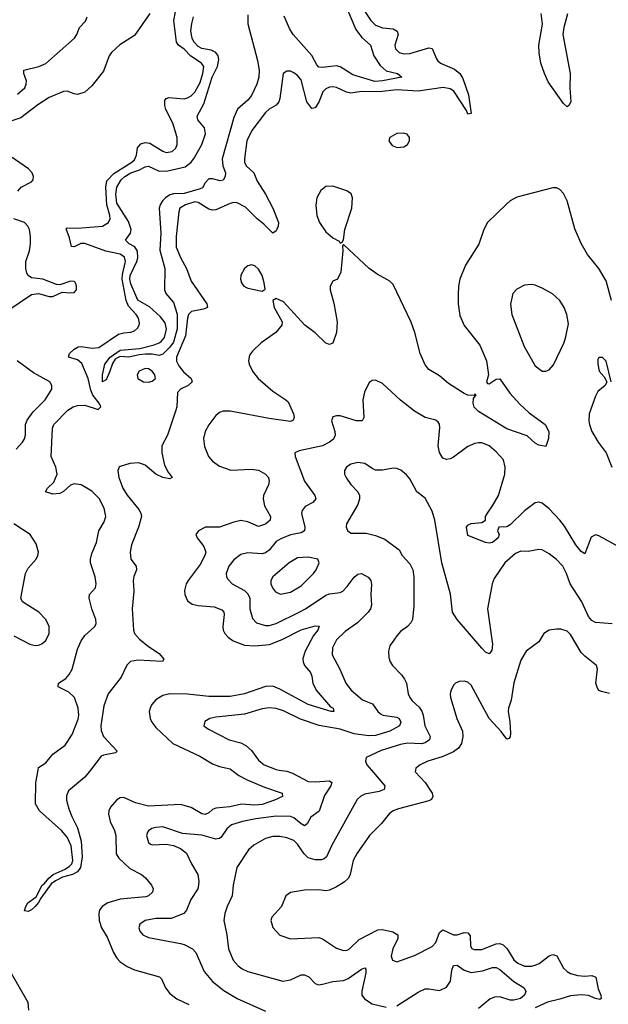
# Model space of a CAD drawing. Header units: inches. Extents: x 1843162 to 1959474, y 907081 to 1016326.
# Tile 454 of 656: x 1901523 to 1904843, y 978678 to 984234. Entities that reach past the tile are written whole.
import ezdxf

# ---------------------------------------------------------------- set-up
doc = ezdxf.new("R2010")
doc.units = ezdxf.units.IN
doc.header["$MEASUREMENT"] = 0
doc.layers.add('B9907', color=7, linetype='Continuous')
doc.layers.add('B9908', color=7, linetype='Continuous')

msp = doc.modelspace()

# ---------------------------------------------------------------- linework, layer by layer
at = {"layer": 'B9907', "color": 5}
for points, elevation in [([(1901921.9, 980000), (1901890, 979959.2), (1901797.8, 979882.2), (1901786.6, 979853.4), (1901787.1, 979830), (1901800.8, 979780.8), (1901817.4, 979737.4), (1901850, 979674.4), (1901870, 979599.3), (1901875.4, 979510), (1901865.7, 979450), (1901850, 979424.6), (1901821.6, 979410), (1901765.4, 979394.6), (1901724.8, 979375.2), (1901701.5, 979358.5), (1901642.5, 979277.5), (1901630, 979251.8), (1901610.2, 979230), (1901590, 979211.1), (1901570, 979201), (1901550, 979206), (1901557.3, 979230), (1901569.8, 979250), (1901615.1, 979284.9), (1901649.8, 979350), (1901662, 979358), (1901688.1, 979390), (1901711.8, 979410), (1901779.4, 979440.6), (1901803.2, 979456.8), (1901817.2, 979470), (1901823.2, 979490), (1901812.7, 979572.7), (1901790, 979620.5), (1901759.6, 979659.6), (1901634.5, 979770), (1901611.8, 979810), (1901613.5, 979930), (1901627.1, 980000)], 480), ([(1902719.5, 980000), (1902758.5, 979970), (1902805.5, 979945.5), (1902903.6, 979903.6), (1903003.1, 979870), (1903004.9, 979850), (1902960.9, 979830), (1902890, 979806.2), (1902850, 979802.2), (1902773.3, 979806.7), (1902707.6, 979792.4), (1902630, 979785), (1902610, 979776.3), (1902590, 979757.5), (1902570, 979749.4), (1902550, 979753.6), (1902490, 979787.7), (1902430, 979804.9), (1902250, 979796.7), (1902175.6, 979815.6), (1902110, 979844.8), (1902090, 979843.9), (1902070, 979832.1), (1902034.7, 979790), (1902026.5, 979770), (1902024.7, 979750), (1902033.2, 979710), (1902058.4, 979658.4), (1902066.2, 979630), (1902067.1, 979527.1), (1902082, 979502), (1902144.8, 979444.8), (1902209.5, 979409.5), (1902232, 979392), (1902266.7, 979350), (1902276, 979330), (1902272.9, 979310), (1902250.3, 979290), (1902235.3, 979284.7), (1902088.9, 979271.1), (1902020.3, 979250), (1901988.9, 979230), (1901974, 979210), (1901969.2, 979190), (1901971.1, 979150), (1901984.5, 979110), (1902017.1, 979057.1), (1902052.2, 978970), (1902070, 978938.7), (1902090, 978917.4), (1902130, 978890.3), (1902170, 978872.3), (1902312.4, 978832.4), (1902322.5, 978822.5), (1902345.3, 978770), (1902370, 978738.7), (1902410, 978707.9), (1902476.7, 978676.7)], 520), ([(1902987, 980000), (1903030, 979992.9), (1903062.2, 979982.2), (1903150, 979936), (1903190, 979932.4), (1903270, 979939.6), (1903283.1, 979930), (1903277.6, 979910), (1903243, 979857), (1903211.5, 979768.5), (1903165.4, 979734.6), (1903143.8, 979696.2), (1903130, 979685), (1903110, 979695.8), (1903070, 979729.3), (1903050, 979738.4), (1902970, 979739.2), (1902855.4, 979724.6), (1902780.5, 979710), (1902718, 979690), (1902691.7, 979668.3), (1902659.3, 979620.7), (1902650, 979612.7), (1902630, 979609.8), (1902550, 979631.6), (1902441.8, 979641.8), (1902330, 979678.7), (1902290, 979676.4), (1902267.7, 979670), (1902250, 979657.6), (1902243.1, 979650), (1902238.7, 979630), (1902250, 979590.8), (1902261.7, 979581.7), (1902270, 979577.1), (1902350, 979581.7), (1902390, 979573.7), (1902430, 979557.6), (1902463.1, 979530), (1902491.6, 979470), (1902527.3, 979410), (1902533.5, 979370), (1902531.9, 979350), (1902527.2, 979330), (1902489.1, 979270), (1902464.2, 979210), (1902449.4, 979190.6), (1902377.3, 979162.7), (1902290, 979161.4), (1902230.6, 979150), (1902201.3, 979130), (1902195.3, 979110), (1902200.3, 979090), (1902217.1, 979070), (1902250, 979054.7), (1902430, 979021.6), (1902450, 979015.9), (1902497, 978990), (1902515.6, 978970), (1902563.5, 978863.5), (1902610, 978806.9), (1902675.2, 978755.2), (1902750, 978711.1), (1902910, 978639.7)], 540), ([(1903506.6, 980000), (1903582.7, 979910), (1903579.5, 979890), (1903550, 979878.3), (1903470, 979863.5), (1903447.7, 979852.3), (1903426.4, 979833.6), (1903283.3, 979576.8), (1903252.6, 979510), (1903240.3, 979499.7), (1903226.1, 979493.9), (1903190, 979493.3), (1903150, 979504.4), (1903127.1, 979527.1), (1903090, 979581.8), (1903070, 979601.5), (1903030, 979617.3), (1902990, 979625.2), (1902950, 979624.2), (1902910, 979613.2), (1902844, 979576), (1902812.9, 979550), (1902747.7, 979450), (1902726.9, 979350), (1902721.8, 979290), (1902692.7, 979230), (1902679.6, 979190), (1902675.2, 979150), (1902691.9, 979070), (1902700.2, 978990), (1902727.6, 978927.6), (1902755.1, 978895.1), (1902777.3, 978877.3), (1902810, 978862.9), (1903007.7, 978807.7), (1903050, 978815.9), (1903110, 978843.8), (1903130, 978844.1), (1903153.6, 978833.6), (1903190, 978794.4), (1903208.5, 978788.5), (1903230, 978790.7), (1903290, 978806.5), (1903350, 978812.5), (1903376, 978824), (1903450, 978875.5), (1903470, 978884.4), (1903475.3, 978875.3), (1903475.7, 978855.7), (1903452.5, 978752.5), (1903453.4, 978730), (1903468.2, 978708.2), (1903510, 978681.1), (1903590, 978660.8)], 560), ([(1903755.8, 980000), (1903754, 979990), (1903809.1, 979929.1), (1903848.4, 979870), (1903853.4, 979850), (1903845.5, 979834.5), (1903830, 979825.5), (1903658.8, 979781.2), (1903630, 979769.8), (1903607.6, 979752.4), (1903562.6, 979697.4), (1903496.1, 979630), (1903425.6, 979530), (1903404.1, 979490), (1903387.6, 979410), (1903377, 979390), (1903352.5, 979367.5), (1903310, 979340.4), (1903270, 979322), (1903250, 979318.9), (1903210, 979324.2), (1903130, 979321.6), (1903050, 979309.4), (1903024, 979290), (1902999.1, 979230), (1902945.5, 979170), (1902939.3, 979150), (1902950, 979111.3), (1902990, 979067.7), (1903050, 979048.2), (1903210, 979055.3), (1903230, 979046.7), (1903310, 978994), (1903350, 978981.7), (1903370, 978982.6), (1903383.7, 978990), (1903436.8, 979043.2), (1903542.4, 979097.6), (1903570, 979100.1), (1903627.7, 979087.7), (1903654.9, 979070), (1903656.5, 979050), (1903628, 978990), (1903618.6, 978950), (1903626.1, 978926.1), (1903650, 978918), (1903750, 978953.6), (1903850, 979004.7), (1903870, 979027.2), (1903890, 979083.1), (1903910, 979098.4), (1903970, 979069.1), (1903990, 979070.1), (1904030, 979082.3), (1904050, 979081.8), (1904063.7, 979063.7), (1904065.6, 979005.6), (1904072.5, 978992.5), (1904086.8, 978986.8), (1904130, 978986.3), (1904210, 979018.9), (1904230, 979020.4), (1904250, 979013), (1904271.7, 978991.7), (1904310, 978928.8), (1904332.6, 978910), (1904370, 978893.6), (1904410, 978892.5), (1904430, 978898.2), (1904451.9, 978908.1), (1904510, 978951.2), (1904530, 978959), (1904551.7, 978951.7), (1904590, 978881.5), (1904610, 978862.7), (1904630, 978851.8), (1904670, 978840.9), (1904710, 978837.3), (1904750, 978839.8), (1904771.6, 978831.6), (1904784.9, 978764.9), (1904800.1, 978730), (1904802, 978710), (1904795.3, 978704.7), (1904770.2, 978709.8), (1904730, 978728.3), (1904691.8, 978731.8), (1904630, 978726.4), (1904570, 978706.4), (1904499.3, 978690), (1904430, 978658.6)], 580), ([(1901574.4, 978645.6), (1901570, 978687.8), (1901470, 978865.7)], 520), ([(1903650, 978668.9), (1903770, 978746.7), (1903810, 978764.9), (1903830, 978766), (1903890, 978756.5), (1903930, 978774.7), (1903952.4, 978807.6), (1903960.6, 978870), (1903970, 978897.6), (1903990, 978899.2), (1904029.6, 978869.6), (1904070, 978858), (1904133.1, 978866.8), (1904190, 978885), (1904210, 978884.6), (1904230, 978874.6), (1904310, 978807), (1904367.7, 978770), (1904378.4, 978750), (1904370.9, 978730), (1904347.7, 978710), (1904310, 978700.7), (1904290, 978701.2), (1904230, 978720.2), (1904201.5, 978718.5), (1904173.8, 978706.2), (1904110, 978654.4)], 560)]:
    msp.add_lwpolyline(points, dxfattribs=dict(at, elevation=elevation))
at = {"layer": 'B9908', "color": 5}
for points, elevation in [([(1902257.9, 984270), (1902170, 984146), (1902087.1, 984092.9), (1902041.1, 984050), (1902027.8, 984030), (1901995.9, 983944.1), (1901930, 983861.4), (1901890, 983825.8), (1901850, 983813), (1901830, 983815.8), (1901790, 983830.8), (1901770, 983829.5), (1901690, 983795.7), (1901625.9, 983754.1), (1901530, 983681.3), (1901401.6, 983638.4)], 480), ([(1901627.1, 980000), (1901630, 980015), (1901670, 980040.9), (1901710, 980088.6), (1901780.3, 980139.7), (1901819.2, 980200.8), (1901853.8, 980286.2), (1901857.2, 980310), (1901853.6, 980350), (1901831.4, 980410), (1901799.7, 980439.7), (1901740.5, 980470), (1901742, 980490), (1901782.6, 980517.4), (1901801.8, 980538.2), (1901818.6, 980570), (1901850, 980682), (1901869, 980730), (1901890, 980759), (1901947.6, 980810), (1901953.7, 980826.3), (1901953.3, 980850), (1901930.5, 980910), (1901914.6, 980970), (1901916.4, 980990), (1901950, 981029), (1901954.2, 981050), (1901949, 981090), (1901922.2, 981170), (1901921.8, 981190), (1901930, 981222.2), (1901955.4, 981284.6), (1901970, 981350), (1901999.7, 981400.3), (1902008.6, 981430), (1901998.7, 981478.7), (1901971.7, 981531.7), (1901930, 981573.1), (1901870, 981609.9), (1901830, 981614.4), (1901810, 981608.4), (1901770, 981570.9), (1901750, 981560.3), (1901710, 981557.3), (1901667.8, 981570), (1901679.8, 981590), (1901715.2, 981624.8), (1901733.7, 981670), (1901727.2, 981710), (1901700.8, 981770), (1901708, 981930), (1901715.7, 981950), (1901794.4, 982030), (1901825, 982050), (1901850, 982057), (1901890, 982058.9), (1901966, 982034), (1901980.4, 982050), (1901970.7, 982070), (1901935.7, 982115.7), (1901924.1, 982144.1), (1901908.9, 982210), (1901874, 982294), (1901850, 982315.8), (1901797.6, 982330), (1901803.9, 982350), (1901830, 982374.4), (1901852.6, 982387.4), (1901870, 982389.2), (1901930, 982380.1), (1901970, 982385.2), (1902080.6, 982459.4), (1902110, 982467.9), (1902150, 982471), (1902170, 982479.2), (1902187, 982493), (1902196.8, 982510), (1902198.1, 982521.8), (1902192.6, 982550), (1902180.2, 982570), (1902137.1, 982617.1), (1902123.2, 982650), (1902101, 982770), (1902103.1, 982796.9), (1902120.5, 982870), (1902113.6, 982893.6), (1902090, 982912.1), (1902008.4, 982928.4), (1901890, 982970.9), (1901868.8, 982971.2), (1901830, 982952.7), (1901814.5, 982954.5), (1901803.9, 983003.9), (1901785.5, 983054.5), (1901790, 983059.6), (1901850, 983058.3), (1901990, 983068.5), (1902023.7, 983090), (1902033.4, 983110), (1902031.8, 983130), (1902013.7, 983190), (1902008.3, 983290), (1902015.2, 983324.8), (1902054.3, 983365.7), (1902156.2, 983430), (1902170, 983443.8), (1902182.4, 983470), (1902188.2, 983511.8), (1902206.5, 983533.5), (1902230, 983541.6), (1902257.6, 983537.6), (1902330, 983492.2), (1902350, 983485.2), (1902382.9, 983490), (1902403.5, 983510), (1902410.8, 983530), (1902410.8, 983570), (1902387.2, 983650), (1902346.7, 983726.7), (1902341.2, 983750), (1902342.4, 983777.6), (1902349.4, 983790.6), (1902364.9, 983795.1), (1902450, 983788.5), (1902470, 983792.6), (1902490, 983804.1), (1902510, 983826), (1902540, 983880), (1902555.6, 983930), (1902561.1, 983970), (1902548.4, 983990), (1902489, 984029), (1902450, 984068), (1902418.6, 984090), (1902407, 984107), (1902391.9, 984230), (1902401.4, 984278.6)], 480), ([(1903470, 984280.2), (1903503, 984230), (1903530, 984204.5), (1903570, 984189.1), (1903630, 984182.4), (1903652.4, 984170), (1903656.8, 984150), (1903638.9, 984090), (1903642.4, 984070), (1903663.1, 984050), (1903690, 984042.7), (1903724.2, 984044.2), (1903830, 984075), (1903850, 984072.4), (1903872.8, 984012.8), (1903881.8, 984001.8), (1903896.9, 983990), (1903974.8, 983954.8), (1904005.5, 983930), (1904022.8, 983902.8), (1904053.3, 983810), (1904070, 983706), (1904050, 983700.9), (1904042.6, 983722.6), (1903971, 983831), (1903950, 983844.9), (1903911.7, 983851.7), (1903770, 983831.5), (1903650, 983838.4), (1903550, 983826.4), (1903450.1, 983829.9), (1903390, 983819.9), (1903365.7, 983825.7), (1903310, 983851.9), (1903290, 983855.9), (1903270, 983853.3), (1903250, 983844.2), (1903232.1, 983827.9), (1903210, 983769.7), (1903190, 983736.9), (1903170, 983733.3), (1903141.7, 983770), (1903110, 983895.1), (1903090, 983920.3), (1903070, 983934.6), (1903050, 983943.5), (1903030, 983944.4), (1903009, 983930), (1902990.2, 983790), (1902984, 983770), (1902968.6, 983751.4), (1902930, 983729.8), (1902910.1, 983709.9), (1902831.8, 983610), (1902804, 983550), (1902790.2, 983450), (1902791.1, 983430), (1902799.7, 983410), (1902844.3, 983370), (1902863.1, 983323.1), (1902910.1, 983250), (1902950, 983171.4), (1902982.1, 983090), (1902980.1, 983070), (1902970, 983043.1), (1902950, 983028.9), (1902900.6, 983080.6), (1902862.4, 983110), (1902796.2, 983176.2), (1902750, 983200.7), (1902730, 983202.2), (1902710, 983197.5), (1902630, 983162), (1902610, 983159.5), (1902590, 983165.2), (1902530, 983202.8), (1902510, 983206), (1902458, 983190), (1902426.7, 983170), (1902419.8, 983150), (1902404.8, 983010), (1902406.2, 982950), (1902430, 982891.7), (1902463.2, 982830), (1902490, 982759.5), (1902579, 982630), (1902582.6, 982610), (1902559.3, 982600.7), (1902492.3, 982587.7), (1902475.8, 982570), (1902469.2, 982550.8), (1902457.6, 982450), (1902407.3, 982330), (1902408.3, 982308.3), (1902420.4, 982280.4), (1902447.1, 982247.1), (1902489.2, 982210), (1902496, 982190), (1902472.6, 982170), (1902430.1, 982149.9), (1902412.5, 982130), (1902408.5, 982050), (1902403.4, 982030), (1902357.2, 981890), (1902325.4, 981830), (1902323.8, 981790), (1902340, 981720), (1902360.2, 981680.2), (1902383, 981650), (1902370, 981643.9), (1902330, 981649.9), (1902290, 981670.5), (1902230, 981721.2), (1902194.1, 981734.1), (1902144.9, 981730), (1902090, 981712.8), (1902084.4, 981710), (1902076.5, 981690), (1902081.6, 981650), (1902104.8, 981590), (1902130, 981550.2), (1902195.3, 981470), (1902206.4, 981450), (1902210.1, 981430), (1902194, 981370), (1902153.8, 981270), (1902146.9, 981230), (1902149.6, 981189.6), (1902180.2, 981150), (1902182.7, 981130), (1902167.3, 981092.7), (1902163.8, 981070), (1902166, 981010), (1902157.9, 980910), (1902164.2, 980790), (1902171, 980770), (1902198.1, 980738.1), (1902250, 980697.4), (1902310, 980658.5), (1902335.1, 980624.9), (1902327.9, 980612.1), (1902190, 980620.4), (1902147.4, 980612.6), (1902127.5, 980592.5), (1902096.3, 980523.7), (1902021.8, 980430), (1901998.3, 980361.7), (1901980.9, 980250), (1901982.1, 980222.1), (1901994.9, 980190), (1902072.7, 980107.3), (1902062.8, 980097.2), (1901995.9, 980084.1), (1901982.5, 980077.5), (1901921.9, 980000)], 480), ([(1902810, 984262), (1902810, 984212), (1902863.3, 984003.3), (1902873.3, 983950), (1902872.5, 983910), (1902860.5, 983870), (1902830, 983807.3), (1902810, 983780.3), (1902751.2, 983728.8), (1902730, 983683), (1902665.4, 983450), (1902668.7, 983410), (1902684.1, 983370), (1902682.6, 983350), (1902670, 983329.3), (1902654, 983326), (1902610, 983335.8), (1902590, 983335.8), (1902570, 983314.5), (1902554.6, 983285.4), (1902541, 983279), (1902450, 983254.1), (1902390, 983252.3), (1902370, 983245.8), (1902345.5, 983230), (1902328.6, 983211.4), (1902315.6, 983190), (1902310.5, 983170), (1902318.6, 983030), (1902314.1, 982934.1), (1902342.2, 982830), (1902339.7, 982710), (1902347.9, 982690), (1902390, 982638), (1902411.9, 982571.9), (1902412, 982490), (1902390, 982414.8), (1902370, 982387.2), (1902330, 982346.2), (1902310, 982338.5), (1902270, 982347), (1902232.4, 982347.6), (1902196, 982344), (1902138, 982330), (1902090, 982333), (1902073.8, 982326.2), (1902061.3, 982318.7), (1902046, 982294), (1902030, 982244.5), (1902010, 982202.4), (1901989.8, 982189.8), (1901989.3, 982230.7), (1902002.8, 982290), (1902033.6, 982330), (1902090, 982370.1), (1902201.2, 982378.8), (1902280.9, 982399.1), (1902309.3, 982410.7), (1902321.5, 982418.5), (1902339.4, 982440.6), (1902351.5, 982488.5), (1902343.4, 982523.4), (1902318, 982558), (1902254.8, 982614.8), (1902190, 982652.4), (1902150, 982743.7), (1902144.5, 982770), (1902145.9, 982790), (1902184, 982870), (1902189.6, 982890), (1902188.3, 982928.3), (1902172.8, 982952.8), (1902140.5, 982970), (1902118.9, 982990), (1902147.2, 983030), (1902151.6, 983050), (1902136.5, 983096.5), (1902070, 983198.9), (1902065.1, 983250), (1902071.1, 983290), (1902095.5, 983330), (1902115.4, 983350), (1902149.2, 983370), (1902194.9, 983385.1), (1902230, 983403.5), (1902250, 983407.7), (1902310, 983379.1), (1902359, 983381), (1902456.1, 983403.9), (1902489.9, 983430), (1902507.1, 983452.9), (1902549.9, 983530), (1902571.5, 983590), (1902565.1, 983625.1), (1902528.1, 983670), (1902524.5, 983690), (1902560.9, 983759.1), (1902607.9, 983910), (1902637.8, 983970), (1902645.4, 984010), (1902641.9, 984030), (1902629, 984050), (1902602.7, 984062.7), (1902550, 984072.1), (1902530, 984082.7), (1902504.5, 984110), (1902495, 984130), (1902488.7, 984170), (1902493, 984213), (1902502.7, 984250)], 460), ([(1903372.2, 984290), (1903419.2, 984179.2), (1903453.1, 984133.1), (1903501.7, 984090), (1903519.8, 984030), (1903556.1, 983976.1), (1903590, 983946.1), (1903653.4, 983930), (1903678, 983910), (1903570, 983888.8), (1903526.1, 983886.1), (1903402.7, 983922.7), (1903330, 983968.4), (1903310, 983974.3), (1903230, 983965.5), (1903210, 983967.2), (1903198.8, 983978.8), (1903170, 984031.9), (1903064.8, 984150), (1903044.6, 984184.6), (1903014.9, 984254.9)], 460), ([(1904613.4, 984266.6), (1904592.5, 984190), (1904586.7, 984150), (1904627.9, 983930), (1904625.7, 983850), (1904632.2, 983770), (1904620.7, 983750), (1904610, 983742), (1904590, 983761.2), (1904504.2, 983884.2), (1904482, 983930), (1904462.7, 983990), (1904452.9, 984047.1), (1904450.8, 984090.8), (1904471.3, 984208.6), (1904464, 984270)], 480), ([(1901510, 983813.4), (1901552.3, 983850), (1901560.4, 983870), (1901560.9, 983890), (1901547.3, 983930), (1901545.6, 983950), (1901630.5, 983969.5), (1901670, 983987.5), (1901831.6, 984130), (1901845, 984150), (1901859.8, 984190), (1901894.4, 984225.6), (1901904, 984250)], 480), ([(1901512.4, 983267.6), (1901530.7, 983289.3), (1901590, 983319.5), (1901599.1, 983330), (1901601, 983350), (1901593.3, 983370), (1901573.2, 983393.2), (1901450, 983478)], 520), ([(1904860.2, 982650), (1904830, 982760.5), (1904790, 982829.7), (1904726, 982910), (1904690.5, 982970.5), (1904654.6, 983054.6), (1904610, 983212.3), (1904590, 983254.5), (1904570, 983276.2), (1904550, 983285.1), (1904530, 983285.1), (1904327, 983233), (1904290, 983212.8), (1904270, 983195.8), (1904161.3, 983090), (1904140.2, 983050), (1904113, 982967), (1904036.9, 982850), (1904005.2, 982770), (1903997.6, 982730), (1903995.5, 982684.5), (1903996.5, 982630), (1904005.9, 982565.9), (1904030, 982508.7), (1904117.6, 982397.6), (1904155.3, 982310), (1904166.3, 982230), (1904154.9, 982190), (1904160.6, 982180.6), (1904170, 982180.3), (1904210, 982206.4), (1904230, 982207.1), (1904287.7, 982127.7), (1904344.2, 982064.2), (1904396.6, 982016.6), (1904486, 981950), (1904507.3, 981910), (1904504.7, 981870), (1904490, 981826), (1904450, 981834), (1904430, 981844.5), (1904385.5, 981885.5), (1904270, 981924.6), (1904110, 982022.8), (1904087, 982047), (1904080.2, 982070), (1904082.9, 982097.1), (1904098, 982118), (1904090, 982122), (1904085.8, 982114.2), (1904050, 982115.2), (1904030, 982124), (1903941.7, 982181.7), (1903890, 982225.3), (1903830, 982259.7), (1903810, 982286.3), (1903781.1, 982350), (1903750.9, 982469.1), (1903730, 982527.6), (1903630, 982739.6), (1903610, 982758.4), (1903538.3, 982798.3), (1903493.2, 982830), (1903350, 982966), (1903343.6, 982956.4), (1903346, 982930), (1903334, 982810), (1903314.8, 982770), (1903290, 982758), (1903274.4, 982730), (1903274.6, 982710), (1903294.1, 982634.1), (1903313.4, 982530), (1903309.3, 982470), (1903290, 982409.6), (1903270, 982401.7), (1903250, 982409.8), (1903190, 982467.1), (1903130.3, 982510.3), (1903010, 982641.5), (1902970, 982661.6), (1902950.7, 982650), (1902959, 982610), (1903003.6, 982530), (1903001.3, 982510), (1902968.4, 982470), (1902884.7, 982410), (1902835.5, 982364.5), (1902818.4, 982341.6), (1902813.4, 982310), (1902817.8, 982290), (1902836.8, 982250), (1902868.4, 982210), (1902950, 982138.5), (1903024.9, 982090), (1903037.4, 982077.4), (1903067.2, 982010), (1903071.2, 981990), (1903065.4, 981974.6), (1903050, 981966.3), (1902930, 981983), (1902710, 982024.5), (1902670, 982025.2), (1902650, 982017.3), (1902630, 981999.8), (1902590, 981948.2), (1902569.1, 981910), (1902559.9, 981870), (1902565.3, 981825.3), (1902587, 981770), (1902610, 981743.8), (1902650, 981715.2), (1902713.1, 981693.1), (1902830, 981697), (1902870, 981692.5), (1902909, 981670), (1902926.3, 981650), (1902930.4, 981630), (1902926.7, 981610), (1902898.2, 981550), (1902895.4, 981530), (1902904.6, 981490), (1902936.9, 981430), (1902934.9, 981410), (1902910, 981388.2), (1902870, 981374), (1902810, 981400.6), (1902770, 981407.4), (1902730, 981399.4), (1902650, 981371.3), (1902570.2, 981369.8), (1902530.6, 981350), (1902517.3, 981330), (1902524, 981310), (1902561.2, 981261.2), (1902572.2, 981230), (1902567.2, 981210), (1902540.1, 981159.9), (1902472.4, 981070), (1902462.4, 981050), (1902452.8, 981012.8), (1902453.8, 980990), (1902470, 980954.4), (1902495.6, 980935.6), (1902528.7, 980928.7), (1902620.7, 980920.7), (1902663.8, 980903.8), (1902675.2, 980890), (1902677.1, 980877.1), (1902669.4, 980809.4), (1902671, 980790), (1902679.7, 980770), (1902698, 980750), (1902727.7, 980730), (1902790, 980705.5), (1902850, 980701.6), (1902932.2, 980707.8), (1903004.2, 980735.8), (1903110, 980791.9), (1903190, 980813.2), (1903211.4, 980811.4), (1903203.6, 980790), (1903180.7, 980759.3), (1903133.1, 980670), (1903120.2, 980630), (1903121.5, 980610), (1903130.2, 980590), (1903163.2, 980550), (1903171, 980530), (1903176.8, 980490), (1903195.2, 980450), (1903276.8, 980356.8), (1903290.2, 980350), (1903295.5, 980330), (1903279, 980330), (1903150, 980370.4), (1902990, 980456.9), (1902950, 980473.2), (1902910, 980471.2), (1902790, 980429.4), (1902710, 980415.4), (1902590, 980414.6), (1902470, 980427.2), (1902370, 980430.4), (1902330, 980421), (1902290, 980396.1), (1902268.1, 980370), (1902258.6, 980350), (1902253.8, 980330), (1902259.7, 980290), (1902268.2, 980270), (1902290, 980240.9), (1902386.7, 980150), (1902538.3, 980078.3), (1902610, 980034.4), (1902650, 980019.8), (1902710, 980007.3), (1902719.5, 980000)], 520), ([(1901451.2, 982588.8), (1901590, 982683.9), (1901630, 982689.1), (1901690, 982672.4), (1901710, 982672.7), (1901763.3, 982696.7), (1901810, 982692.7), (1901830, 982695.5), (1901842.9, 982710), (1901844.2, 982730), (1901837.6, 982750), (1901830, 982756.3), (1901810, 982758.3), (1901750, 982737.6), (1901730, 982739.6), (1901654, 982770), (1901590, 982776.8), (1901570.9, 982790.9), (1901563.5, 982803.5), (1901557.6, 982830), (1901558.3, 982870), (1901577.6, 982930), (1901584.3, 982970), (1901584.8, 983010), (1901577.9, 983050), (1901569.1, 983070), (1901550, 983090.5), (1901490.9, 983110.9)], 520), ([(1901503.6, 981810), (1901539.8, 981850), (1901550.8, 981869.3), (1901555.2, 981890), (1901555.9, 981950), (1901565.3, 981974.7), (1901598.6, 982021.4), (1901666.9, 982090), (1901703.8, 982150), (1901705.1, 982170), (1901694, 982190), (1901600.6, 982240.6), (1901508.7, 982308.7)], 520), ([(1904858, 982190), (1904830, 982308), (1904810, 982328), (1904790, 982328), (1904782.8, 982317.2), (1904782.8, 982290), (1904791.3, 982250), (1904818.8, 982218.8), (1904834, 982190), (1904824.7, 982170), (1904784.5, 982135.5), (1904770.8, 982110), (1904735.5, 982010), (1904732.4, 981970), (1904735.8, 981950), (1904750, 981910.8), (1904784.9, 981850), (1904830, 981790.6), (1904862, 981710)], 540), ([(1904939.8, 981239.8), (1904790, 981322.5), (1904770, 981326.6), (1904746, 981314), (1904710, 981219.3), (1904690, 981233.3), (1904659.3, 981270), (1904596.1, 981376.1), (1904569.9, 981410), (1904510, 981474.9), (1904470, 981505.3), (1904450, 981511.3), (1904430, 981507), (1904370, 981462.9), (1904290, 981383.1), (1904270, 981372.3), (1904224.7, 981370), (1904218, 981350), (1904226.7, 981330), (1904222.2, 981310), (1904190, 981284), (1904170, 981280.4), (1904150, 981284.2), (1904050, 981324), (1904042.2, 981370), (1904050, 981380.9), (1904070, 981391.7), (1904130, 981397.4), (1904149.6, 981410), (1904150.8, 981430), (1904160.8, 981450), (1904190, 981490.3), (1904223.7, 981550), (1904259.4, 981670), (1904261.8, 981710), (1904251.8, 981750), (1904210, 981795.6), (1904170, 981828.7), (1904130, 981846.3), (1904110, 981847.2), (1904090, 981843.5), (1904050, 981825.6), (1903970, 981765.7), (1903950, 981755.8), (1903930, 981751.8), (1903910, 981759.3), (1903891.1, 981791.1), (1903883.1, 981830), (1903892.6, 981932.6), (1903891.1, 981951.1), (1903883.6, 981963.6), (1903870, 981974.5), (1903809.7, 981989.7), (1903750, 982024.7), (1903670, 982087.8), (1903570, 982180.5), (1903530, 982199.7), (1903510, 982198.7), (1903493.8, 982186.2), (1903466.9, 982133.1), (1903458.2, 982090), (1903463.8, 981990), (1903454.8, 981970), (1903422, 981970), (1903330, 981998), (1903310, 981999.6), (1903290, 981992.3), (1903281.3, 981970), (1903301.2, 981910), (1903302.2, 981890), (1903291.9, 981868.1), (1903270.6, 981849.4), (1903230.6, 981829.4), (1903099.2, 981800.8), (1903074.8, 981790), (1903077.1, 981770), (1903129.3, 981630), (1903187, 981550), (1903192.7, 981530), (1903176.3, 981510), (1903133.4, 981486.6), (1903115.5, 981464.5), (1903112.7, 981447.3), (1903130.9, 981370), (1903129.1, 981350), (1903110, 981338), (1903050, 981327.5), (1902994.9, 981305.1), (1902970, 981288.8), (1902930, 981241.2), (1902910, 981225.4), (1902890, 981220.5), (1902810, 981225.3), (1902770, 981216.8), (1902730, 981186.2), (1902702.2, 981150), (1902687.2, 981110), (1902689, 981090), (1902696.6, 981076.6), (1902721.5, 981050), (1902790, 981012.6), (1902810, 980993.4), (1902820.7, 980970), (1902820.5, 980910), (1902835.8, 980855.8), (1902858.7, 980830), (1902910, 980816.1), (1902930, 980816.4), (1902970, 980826.8), (1903098.7, 980890), (1903135.8, 980910), (1903250, 980987.7), (1903270, 980994.7), (1903330, 981002.7), (1903344.7, 981010), (1903370, 981034.9), (1903410, 981089), (1903430, 981104.9), (1903450, 981108.8), (1903488.9, 981088.9), (1903503.8, 981070), (1903507.5, 981047.5), (1903503.2, 980990), (1903507.7, 980930), (1903502, 980910), (1903488.3, 980890), (1903428.7, 980831.3), (1903358.4, 980781.6), (1903310, 980735.1), (1903286.5, 980690), (1903285.2, 980650), (1903328.2, 980570), (1903361.5, 980490), (1903392, 980450), (1903456.6, 980396.6), (1903513.1, 980373.1), (1903543.6, 980330), (1903557.9, 980317.9), (1903570.8, 980310), (1903650, 980297.7), (1903662.4, 980290), (1903673.5, 980270), (1903664.7, 980250), (1903610, 980218.9), (1903530, 980195.5), (1903490, 980192.5), (1903410, 980203.9), (1903330, 980230.3), (1903211.8, 980251.8), (1903106.5, 980286.5), (1903010, 980334.4), (1902970, 980346.4), (1902930, 980351.3), (1902890, 980345.2), (1902790, 980315), (1902630, 980299.1), (1902596, 980290), (1902567.1, 980272.9), (1902562, 980250), (1902587.7, 980230), (1902704.9, 980170), (1902770, 980153), (1902798.6, 980138.6), (1902830.1, 980110.1), (1902870, 980054.7), (1902901.7, 980030), (1902970, 980002.8), (1902987, 980000)], 540), ([(1904864.5, 980824.5), (1904770, 980831.6), (1904750, 980843.1), (1904730, 980866.4), (1904693.8, 980950), (1904627.5, 981050), (1904606.6, 981110), (1904585.6, 981150), (1904550, 981188.5), (1904510, 981219.7), (1904470, 981241.7), (1904450, 981245.1), (1904390, 981232.7), (1904350, 981235.5), (1904318.6, 981221.4), (1904259.7, 981170), (1904199.6, 981080.4), (1904188.4, 981050), (1904160.9, 980910), (1904190.3, 980709.7), (1904186.4, 980673.6), (1904170, 980655.1), (1904150, 980665.6), (1904130, 980688.2), (1903989.9, 980849.9), (1903964.1, 980890), (1903953.3, 980993.3), (1903903.1, 981170), (1903864.7, 981410), (1903850, 981461.2), (1903810, 981534), (1903762.4, 981570), (1903722.8, 981642.8), (1903705.2, 981665.2), (1903672.6, 981692.6), (1903650, 981702), (1903630, 981703.5), (1903570, 981692.4), (1903530, 981692.8), (1903510, 981701.3), (1903470, 981729.7), (1903430, 981736), (1903390, 981726.6), (1903366.4, 981710), (1903354.4, 981690), (1903354.4, 981670), (1903366.4, 981646.4), (1903391.5, 981611.5), (1903430.2, 981570.2), (1903438.7, 981550), (1903439.5, 981530), (1903430, 981499.3), (1903366.7, 981390), (1903364.4, 981370), (1903372.3, 981352.3), (1903390, 981336.3), (1903476.7, 981336.7), (1903530, 981324.4), (1903583.2, 981303.2), (1903663, 981243), (1903680.5, 981210), (1903723, 981163), (1903739.5, 981130), (1903746.3, 981090), (1903746.5, 980926.5), (1903738.3, 980850), (1903729.2, 980830.8), (1903710.4, 980810), (1903670, 980780.9), (1903650, 980758), (1903610, 980701.2), (1903603.1, 980670), (1903605.1, 980634.9), (1903612.4, 980610), (1903624.9, 980590), (1903677.1, 980537.1), (1903693.5, 980513.5), (1903704.4, 980490), (1903714.4, 980430), (1903722.6, 980410), (1903736.5, 980390), (1903775.1, 980355.1), (1903791.4, 980331.4), (1903799, 980310), (1903808, 980250), (1903837.7, 980190), (1903833.7, 980170), (1903810, 980152.5), (1903790, 980147.2), (1903710, 980151.7), (1903670, 980144.7), (1903561.3, 980110), (1903477.3, 980070), (1903472.7, 980050), (1903481.3, 980030), (1903506.6, 980000)], 560), ([(1901490, 980758), (1901579.5, 980710), (1901610, 980703.1), (1901630, 980703.9), (1901648.4, 980711.6), (1901670, 980731.4), (1901688.5, 980770), (1901689.1, 980810), (1901670.7, 980850), (1901630.4, 980890.4), (1901538, 980950), (1901529.8, 980970), (1901556.5, 981110), (1901570, 981139.5), (1901615.6, 981190), (1901626, 981210), (1901629.6, 981230), (1901616.6, 981276.6), (1901581.3, 981330), (1901490, 981389)], 520), ([(1904850, 980432.5), (1904803.5, 980443.5), (1904790, 980449.7), (1904781.4, 980461.4), (1904772.8, 980490), (1904782, 980570), (1904775.6, 980590), (1904710, 980642.4), (1904690, 980663.6), (1904630, 980764.2), (1904610, 980783), (1904574.6, 980794.6), (1904550, 980795.8), (1904510, 980789.7), (1904478.4, 980770), (1904450, 980724.2), (1904378.7, 980670), (1904350, 980620.9), (1904310, 980492.3), (1904294.4, 980394.4), (1904279.3, 980350), (1904277.5, 980330), (1904287.8, 980272.2), (1904291.5, 980208.5), (1904290, 980188), (1904282, 980178), (1904270, 980173.2), (1904237.9, 980217.9), (1904170.7, 980290), (1904070, 980478), (1904050, 980495.1), (1904030, 980500.9), (1904001.1, 980498.9), (1903981, 980490), (1903970, 980479), (1903955.5, 980450), (1903950.5, 980430), (1903952.4, 980410), (1903988.8, 980290), (1904019.5, 980219.5), (1904022.6, 980190), (1904015.5, 980150), (1903997.1, 980122.9), (1903970, 980102.8), (1903905.2, 980074.8), (1903824.4, 980050), (1903781.6, 980030), (1903757.6, 980010), (1903755.8, 980000)], 580)]:
    msp.add_lwpolyline(points, dxfattribs=dict(at, elevation=elevation))
for points, elevation in [([(1903690, 983594.7), (1903650, 983592.6), (1903610.7, 983570), (1903605.5, 983550), (1903624.2, 983524.2), (1903652.7, 983512.7), (1903690, 983517.1), (1903709.3, 983530), (1903722, 983550), (1903722, 983570), (1903707.7, 983587.7)], 520), ([(1903290, 983295.1), (1903250, 983293.6), (1903221.6, 983270), (1903199.5, 983230), (1903192.8, 983187.2), (1903198, 983130), (1903213.1, 983090), (1903250, 983038), (1903290, 983004), (1903325.4, 982985.4), (1903330, 982974), (1903342, 982978), (1903348.4, 982991.6), (1903357, 983050), (1903396.9, 983170), (1903400.7, 983230), (1903392.6, 983252.6), (1903368.2, 983268.2)], 520), ([(1902830, 982851.1), (1902810, 982846.3), (1902790, 982829.6), (1902770, 982792.7), (1902768.4, 982770), (1902774.3, 982750), (1902787.6, 982730), (1902810, 982718.5), (1902890, 982703.1), (1902906.6, 982713.4), (1902902.3, 982750), (1902890, 982791.3), (1902870, 982826.3), (1902850, 982845.4)], 520), ([(1904410, 982739.3), (1904370, 982736), (1904326.2, 982713.8), (1904304, 982690), (1904290.5, 982629.5), (1904299.5, 982570), (1904367.2, 982390), (1904430, 982281), (1904470, 982251.3), (1904490, 982251.3), (1904510, 982258), (1904533.6, 982286.4), (1904591.9, 982408.1), (1904602, 982438), (1904617.5, 982517.5), (1904609.5, 982570), (1904594.5, 982610), (1904570, 982649), (1904527.2, 982687.2), (1904470, 982719.3), (1904430, 982736)], 540), ([(1902230, 982265.8), (1902197.7, 982250), (1902185.4, 982230), (1902189.6, 982209.6), (1902220.5, 982190), (1902250, 982188.4), (1902270, 982194.2), (1902289.8, 982210), (1902284.6, 982230), (1902270.5, 982250), (1902250, 982264.2)], 480), ([(1903150, 981201), (1903090, 981197.7), (1903042.7, 981170), (1902950.3, 981090), (1902940.3, 981070), (1902940.3, 981050), (1902948.2, 981028.2), (1902966.1, 981006.1), (1902993.1, 980993.1), (1903050, 981003.2), (1903110, 981039.7), (1903179.8, 981110), (1903195.1, 981130), (1903211.6, 981170), (1903204, 981190)], 560)]:
    msp.add_lwpolyline(points, close=True, dxfattribs=dict(at, elevation=elevation))

doc.saveas('drawing.dxf')
